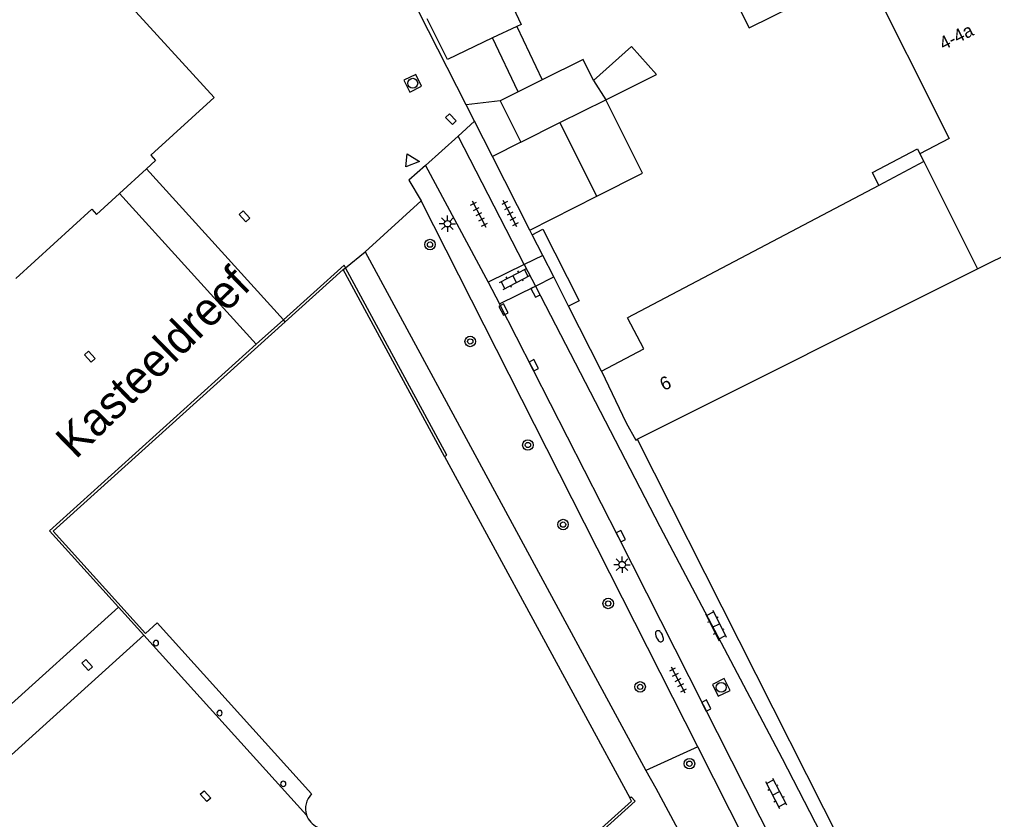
# Model space of a CAD drawing. Extents: x 132998 to 136004, y 396998 to 398512.
# Drawn here: x 133600.3 to 133674.3, y 398182 to 398242.9 of the extents above; entities that cross this region are included whole.
import ezdxf

# ---------------------------------------------------------------- set-up
doc = ezdxf.new("R2010")
doc.units = 0
for name, color, linetype in [('gg-afsc-muur', 7, 'Continuous'), ('gg-anno-huisnummerreeks BGT', 7, 'Continuous'), ('gg-anno-openbare ruimte label', 7, 'Continuous'), ('gg-bbg-gedigitaliseerde bebouwing', 7, 'Continuous'), ('gg-bbg-gedigitaliseerde bijgebouw', 7, 'Continuous'), ('gg-bbg-hoofdgebouw', 7, 'Continuous'), ('gg-bbg-luifel en loopbrug', 7, 'Continuous'), ('gg-bbg-onder overbouw', 7, 'Continuous'), ('gg-bbg-pand overbouw', 7, 'Continuous'), ('gg-bbg-pilaar onder overbouw', 7, 'Continuous'), ('gg-bbg-tussenscheiding', 7, 'Continuous'), ('gg-knt-verharding', 7, 'Continuous'), ('gg-knt-verharding nz', 7, 'Continuous'), ('gt-grn-groengrens', 7, 'Continuous'), ('gt-grn-weggrens', 7, 'Continuous'), ('gt-symb-boom', 7, 'Continuous'), ('gt-symb-brandkraan', 7, 'Continuous'), ('gt-symb-klinker verharding', 7, 'Continuous'), ('gt-symb-kolk', 7, 'Continuous'), ('gt-symb-kolk center center', 7, 'Continuous'), ('gt-symb-lichtmast', 7, 'Continuous'), ('gt-symb-rioolschacht', 7, 'Continuous'), ('gt-symb-tegel verharding', 7, 'Continuous'), ('gt-symb-waterafsluiter', 7, 'Continuous')]:
    doc.layers.add(name, color=color, linetype=linetype)

# ---------------------------------------------------------------- blocks, each defined once
blk = doc.blocks.new('gt0-KOLKCC')
at = {"layer": 'gt-symb-kolk center center'}
blk.add_lwpolyline([(-0.375, 0.2), (0.375, 0.2), (0.375, -0.2), (-0.375, -0.2)], close=True, dxfattribs=at)
blk = doc.blocks.new('gt0-RS')
at = {"layer": 'gt-symb-rioolschacht'}
blk.add_lwpolyline([(-0.5, -0.5), (0.5, -0.5), (0.5, 0.5), (-0.5, 0.5)], close=True, dxfattribs=at)
blk.add_circle((0, 0), 0.375, dxfattribs=at)
blk = doc.blocks.new('gt0-KOLK')
at = {"layer": 'gt-symb-kolk'}
blk.add_lwpolyline([(0, 0), (0.375, 0), (0.375, 0.4), (-0.375, 0.4), (-0.375, 0), (0, 0)], dxfattribs=at)
blk = doc.blocks.new('gt0-KL1')
at = {"layer": 'gt-symb-klinker verharding'}
for p, q in [((-1.15, 0.3), (1.15, 0.3)), ((-1, -0.3), (-1, 0.3)), ((-0.5, 0.3), (-0.5, 0.45)), ((0, -0.3), (0, 0.3)), ((0.5, 0.3), (0.5, 0.45)), ((1, -0.3), (1, 0.3)), ((-1.15, -0.3), (1.15, -0.3)), ((-0.5, -0.45), (-0.5, -0.3)), ((0.5, -0.45), (0.5, -0.3))]:
    blk.add_line(p, q, dxfattribs=at)
blk = doc.blocks.new('gt0-BOOM')
at = {"layer": 'gt-symb-boom'}
for radius in [0.4, 0.2]:
    blk.add_circle((0, 0), radius, dxfattribs=at)
blk = doc.blocks.new('gt0-LMAST')
at = {"layer": 'gt-symb-lichtmast'}
for p, q in [((-0.182, 0.173), (-0.447, 0.438)), ((-0.005, 0.246), (-0.005, 0.621)), ((0.172, 0.173), (0.437, 0.438)), ((-0.255, -0.004), (-0.63, -0.004)), ((-0.182, -0.181), (-0.447, -0.446)), ((-0.005, -0.254), (-0.005, -0.629)), ((0.437, -0.446), (0.172, -0.181)), ((0.245, -0.004), (0.62, -0.004))]:
    blk.add_line(p, q, dxfattribs=at)
blk.add_circle((-0.005, -0.004), 0.25, dxfattribs=at)
blk = doc.blocks.new('gt0-BR')
at = {"layer": 'gt-symb-brandkraan'}
for centre, radius, start, end in [((-0.244, 0), 0.206, 107.56694, 252.43307), ((0.599, -2.664), 3, 106.89205, 107.56694), ((0, -0.691), 0.938, 73.10799, 106.89205), ((-0.599, -2.664), 3, 72.43309, 73.10799), ((0.244, 0), 0.206, 287.56695, 72.43309), ((0.599, 2.664), 3, 252.43307, 253.10797), ((0, 0.691), 0.938, 253.10797, 286.89206), ((-0.599, 2.664), 3, 286.89206, 287.56695)]:
    blk.add_arc(centre, radius, start, end, dxfattribs=at)
blk = doc.blocks.new('gt0-TEG1')
at = {"layer": 'gt-symb-tegel verharding'}
for p, q in [((-1.125, 0), (1.125, 0)), ((-0.9, -0.25), (-0.9, 0.25)), ((-0.45, -0.25), (-0.45, 0.25)), ((0, -0.25), (0, 0.25)), ((0.45, -0.25), (0.45, 0.25)), ((0.9, -0.25), (0.9, 0.25))]:
    blk.add_line(p, q, dxfattribs=at)
blk = doc.blocks.new('gt0-WAFSL')
at = {"layer": 'gt-symb-waterafsluiter'}
for p, q in [((-0.5, -0.333), (0, 0.667)), ((0, 0.667), (0.5, -0.333)), ((0.5, -0.333), (-0.5, -0.333))]:
    blk.add_line(p, q, dxfattribs=at)

msp = doc.modelspace()

# ---------------------------------------------------------------- linework, layer by layer
at = {"layer": 'gg-afsc-muur'}
for p, q in [((133639.275, 398226.494), (133639.098, 398226.843)), ((133644.54, 398216.13), (133642.035, 398221.062)), ((133647.256, 398210.948), (133678.44, 398149.13))]:
    msp.add_line(p, q, dxfattribs=at)
msp.add_lwpolyline([(133634.259, 398236.367), (133629.945, 398244.86), (133629.856, 398244.815), (133629.522, 398245.506)], dxfattribs=at)
at = {"layer": 'gg-bbg-gedigitaliseerde bebouwing'}
for p, q in [((133668.726, 398232.64), (133669.021, 398232.049)), ((133669.021, 398232.049), (133665.609, 398230.248)), ((133665.609, 398230.248), (133646.52, 398220.17)), ((133673.098, 398223.897), (133682.565, 398228.641)), ((133647.256, 398210.948), (133673.098, 398223.897))]:
    msp.add_line(p, q, dxfattribs=at)
msp.add_lwpolyline([(133664.549, 398246.603), (133670.941, 398233.81), (133668.726, 398232.64)], dxfattribs=at)
at = {"layer": 'gg-bbg-gedigitaliseerde bijgebouw'}
for p, q in [((133640.035, 398238.256), (133638.215, 398237.346)), ((133643.939, 398238.226), (133644.858, 398236.754)), ((133638.215, 398237.346), (133636.84, 398236.658)), ((133636.84, 398236.658), (133638.406, 398233.527)), ((133641.381, 398235.015), (133644.858, 398236.754)), ((133644.178, 398229.424), (133641.381, 398235.015)), ((133638.406, 398233.527), (133636.25, 398232.448)), ((133639.098, 398226.843), (133636.25, 398232.448)), ((133639.098, 398226.843), (133644.178, 398229.424))]:
    msp.add_line(p, q, dxfattribs=at)
msp.add_lwpolyline([(133643.939, 398238.226), (133643.146, 398239.811), (133640.035, 398238.256)], dxfattribs=at)
at = {"layer": 'gg-bbg-hoofdgebouw'}
for p, q in [((133609.97, 398231.509), (133607.919, 398229.634)), ((133632.616, 398209.642), (133646.676, 398183.689))]:
    msp.add_line(p, q, dxfattribs=at)
for points in [[(133608.352, 398244.343), (133615.1, 398236.92), (133610.295, 398232.533)], [(133610.295, 398232.533), (133610.651, 398232.131), (133609.97, 398231.509)], [(133600.05, 398223.18), (133605.807, 398228.431), (133606.172, 398228.036), (133607.919, 398229.634)], [(133644.54, 398216.13), (133647.75, 398217.81), (133646.52, 398220.17)], [(133644.54, 398216.13), (133646.41, 398212.2), (133647.14, 398210.89), (133647.256, 398210.948)]]:
    msp.add_lwpolyline(points, dxfattribs=at)
msp.add_arc((133623.588, 398182.887), 1.544, 198.71578, 245.53632, dxfattribs=at)
at = {"layer": 'gg-bbg-luifel en loopbrug'}
for p, q in [((133638.099, 398242.322), (133636.262, 398241.447)), ((133638.099, 398242.322), (133640.035, 398238.256)), ((133638.215, 398237.346), (133636.262, 398241.447)), ((133636.84, 398236.658), (133634.259, 398236.367)), ((133634.896, 398235.114), (133634.259, 398236.367)), ((133636.25, 398232.448), (133634.896, 398235.114)), ((133620.372, 398220.023), (133609.97, 398231.509)), ((133618.302, 398218.171), (133607.919, 398229.634)), ((133640.073, 398224.924), (133639.275, 398226.494)), ((133640.905, 398223.286), (133640.073, 398224.924)), ((133642.035, 398221.062), (133640.905, 398223.286)), ((133595.053, 398186.631), (133607.834, 398198.192)), ((133609.769, 398196.053), (133596.972, 398184.508))]:
    msp.add_line(p, q, dxfattribs=at)
for points in [[(133655.757, 398242.206), (133659.085, 398243.871), (133658.352, 398245.337), (133655.024, 398243.672), (133655.757, 398242.206)], [(133637.836, 398243.763), (133638.427, 398242.478), (133638.099, 398242.322)], [(133636.262, 398241.447), (133632.832, 398239.814), (133631.303, 398242.906)], [(133644.858, 398236.754), (133648.708, 398238.68), (133646.815, 398240.797), (133643.939, 398238.226)], [(133644.178, 398229.424), (133647.644, 398231.185), (133644.858, 398236.754)], [(133665.609, 398230.248), (133665.116, 398231.234), (133668.528, 398233.035), (133668.726, 398232.64)], [(133639.275, 398226.494), (133640.084, 398226.905), (133642.843, 398221.474), (133642.035, 398221.062)]]:
    msp.add_lwpolyline(points, dxfattribs=at)
at = {"layer": 'gg-bbg-onder overbouw'}
for p, q in [((133624.916, 398223.857), (133620.505, 398219.876)), ((133632.616, 398209.642), (133624.916, 398223.857))]:
    msp.add_line(p, q, dxfattribs=at)
for points in [[(133620.505, 398219.876), (133602.873, 398203.961), (133609.906, 398196.176), (133610.779, 398196.992), (133622.516, 398184)], [(133632.816, 398170.821), (133646.802, 398183.456), (133646.676, 398183.689)]]:
    msp.add_lwpolyline(points, dxfattribs=at)
msp.add_arc((133623.585, 398182.889), 1.541, 133.90475, 198.82902, dxfattribs=at)
at = {"layer": 'gg-bbg-pand overbouw'}
for p, q in [((133618.302, 398218.171), (133620.372, 398220.023)), ((133607.834, 398198.192), (133609.769, 398196.053)), ((133622.126, 398182.392), (133609.769, 398196.053))]:
    msp.add_line(p, q, dxfattribs=at)
for points in [[(133625.083, 398223.991), (133624.981, 398224.179), (133620.372, 398220.023)], [(133632.616, 398209.642), (133632.787, 398209.75), (133625.083, 398223.991)], [(133607.834, 398198.192), (133602.611, 398203.982), (133618.302, 398218.171)], [(133646.676, 398183.689), (133646.783, 398183.773), (133647.089, 398183.441), (133632.876, 398170.593)]]:
    msp.add_lwpolyline(points, dxfattribs=at)
at = {"layer": 'gg-bbg-pilaar onder overbouw'}
for centre, start, end in [((133610.686, 398195.459), 0, 180), ((133610.686, 398195.459), 180, 0), ((133615.521, 398190.141), 0, 180), ((133615.521, 398190.141), 180, 0), ((133620.359, 398184.765), 0, 180), ((133620.359, 398184.765), 180, 0)]:
    msp.add_arc(centre, 0.2, start, end, dxfattribs=at)
at = {"layer": 'gg-bbg-tussenscheiding'}
for p, q in [((133638.406, 398233.527), (133641.381, 398235.015)), ((133669.021, 398232.049), (133673.098, 398223.897))]:
    msp.add_line(p, q, dxfattribs=at)
at = {"layer": 'gg-knt-verharding'}
for p, q in [((133631.169, 398231.768), (133635.924, 398222.901)), ((133630.831, 398229.075), (133626.572, 398225.185)), ((133651.852, 398187.576), (133630.831, 398229.075)), ((133626.572, 398225.185), (133647.912, 398185.788)), ((133640.073, 398224.924), (133638.667, 398224.238)), ((133638.667, 398224.238), (133635.924, 398222.901)), ((133638.667, 398224.238), (133639.516, 398222.595)), ((133635.924, 398222.901), (133636.792, 398221.241)), ((133639.516, 398222.595), (133640.905, 398223.286)), ((133636.792, 398221.241), (133639.516, 398222.595)), ((133659.152, 398173.163), (133651.852, 398187.576)), ((133647.912, 398185.788), (133648.651, 398184.424))]:
    msp.add_line(p, q, dxfattribs=at)
for points in [[(133668.466, 398159.695), (133661.963, 398171.603), (133645.824, 398203.497), (133636.792, 398221.241)], [(133648.651, 398184.424), (133652.978, 398176.392), (133657.335, 398171.568), (133659.152, 398173.163)]]:
    msp.add_lwpolyline(points, dxfattribs=at)
at = {"layer": 'gg-knt-verharding nz'}
msp.add_line((133638.667, 398224.238), (133633.647, 398233.993), dxfattribs=at)
msp.add_lwpolyline([(133639.516, 398222.595), (133648.96, 398204.33), (133658.27, 398186.69), (133667.42, 398168.9), (133676.7, 398151.35), (133677.9, 398148.772)], dxfattribs=at)
at = {"layer": 'gt-grn-groengrens'}
msp.add_line((133651.852, 398187.576), (133647.912, 398185.788), dxfattribs=at)
at = {"layer": 'gt-grn-weggrens'}
for p, q in [((133634.896, 398235.114), (133633.647, 398233.993)), ((133633.647, 398233.993), (133631.169, 398231.768)), ((133625.083, 398223.991), (133626.572, 398225.185)), ((133624.916, 398223.857), (133625.083, 398223.991)), ((133620.505, 398219.876), (133620.372, 398220.023))]:
    msp.add_line(p, q, dxfattribs=at)
msp.add_lwpolyline([(133631.169, 398231.768), (133629.901, 398230.629), (133630.831, 398229.075)], dxfattribs=at)

# ---------------------------------------------------------------- block references
at = {"layer": 'gt-symb-boom'}
for p in [(133631.508, 398225.746), (133634.565, 398218.383), (133638.944, 398210.512), (133641.614, 398204.466), (133645.045, 398198.469), (133647.47, 398192.131), (133651.213, 398186.292)]:
    msp.add_blockref('gt0-BOOM', p, dxfattribs=at)
at = {"layer": 'gt-symb-brandkraan', "rotation": -64.58839927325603}
msp.add_blockref('gt0-BR', (133648.933, 398195.977), dxfattribs=at)
at = {"layer": 'gt-symb-klinker verharding'}
for p, rotation in [((133637.942, 398223.123), 27.435818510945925), ((133653.23, 398196.795), -63.25557979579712), ((133657.795, 398184.044), -62.743128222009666)]:
    msp.add_blockref('gt0-KL1', p, dxfattribs=dict(at, rotation=rotation))
at = {"layer": 'gt-symb-kolk'}
for p, rotation in [((133639.706, 398222.256), 117.38497058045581), ((133636.905, 398220.714), -62.615029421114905), ((133639.213, 398216.484), -63.12746100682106), ((133645.824, 398203.497), -63.12746100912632), ((133652.32, 398190.618), -62.94831778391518)]:
    msp.add_blockref('gt0-KOLK', p, dxfattribs=dict(at, rotation=rotation))
at = {"layer": 'gt-symb-kolk center center'}
for p, rotation in [((133633.096, 398235.281), -46.215428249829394), ((133617.418, 398227.888), 132.4471018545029), ((133605.666, 398217.23), 132.60899614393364), ((133605.464, 398193.795), -47.79566231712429), ((133614.459, 398183.827), -48.24275297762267)]:
    msp.add_blockref('gt0-KOLKCC', p, dxfattribs=dict(at, rotation=rotation))
at = {"layer": 'gt-symb-lichtmast'}
for p in [(133632.835, 398227.336), (133646.1, 398201.421)]:
    msp.add_blockref('gt0-LMAST', p, dxfattribs=at)
at = {"layer": 'gt-symb-rioolschacht'}
for p, rotation in [((133630.198, 398238.006), 25.71951295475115), ((133653.628, 398192.093), 116.43687291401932)]:
    msp.add_blockref('gt0-RS', p, dxfattribs=dict(at, rotation=rotation))
at = {"layer": 'gt-symb-tegel verharding'}
for p, rotation in [((133635.228, 398228.06), -62.74312821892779), ((133637.586, 398228.097), 116.92362535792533), ((133650.357, 398192.667), -62.56418149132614)]:
    msp.add_blockref('gt0-TEG1', p, dxfattribs=dict(at, rotation=rotation))
at = {"layer": 'gt-symb-waterafsluiter', "rotation": -94.8207660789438}
msp.add_blockref('gt0-WAFSL', (133630.055, 398232.114), dxfattribs=at)

# ---------------------------------------------------------------- texts
at = {"layer": 'gg-anno-huisnummerreeks BGT'}
for s, rotation, p in [('4-4a', 26.5, (133670.505, 398240.504)), ('6', 25.5, (133649.264, 398214.607))]:
    msp.add_text(s, height=1, rotation=rotation, dxfattribs=at).set_placement(p)
at = {"layer": 'gg-anno-openbare ruimte label'}
msp.add_text('Kasteeldreef', height=2.5, rotation=44.3, dxfattribs=at).set_placement((133604.594, 398209.378))

doc.saveas('drawing.dxf')
